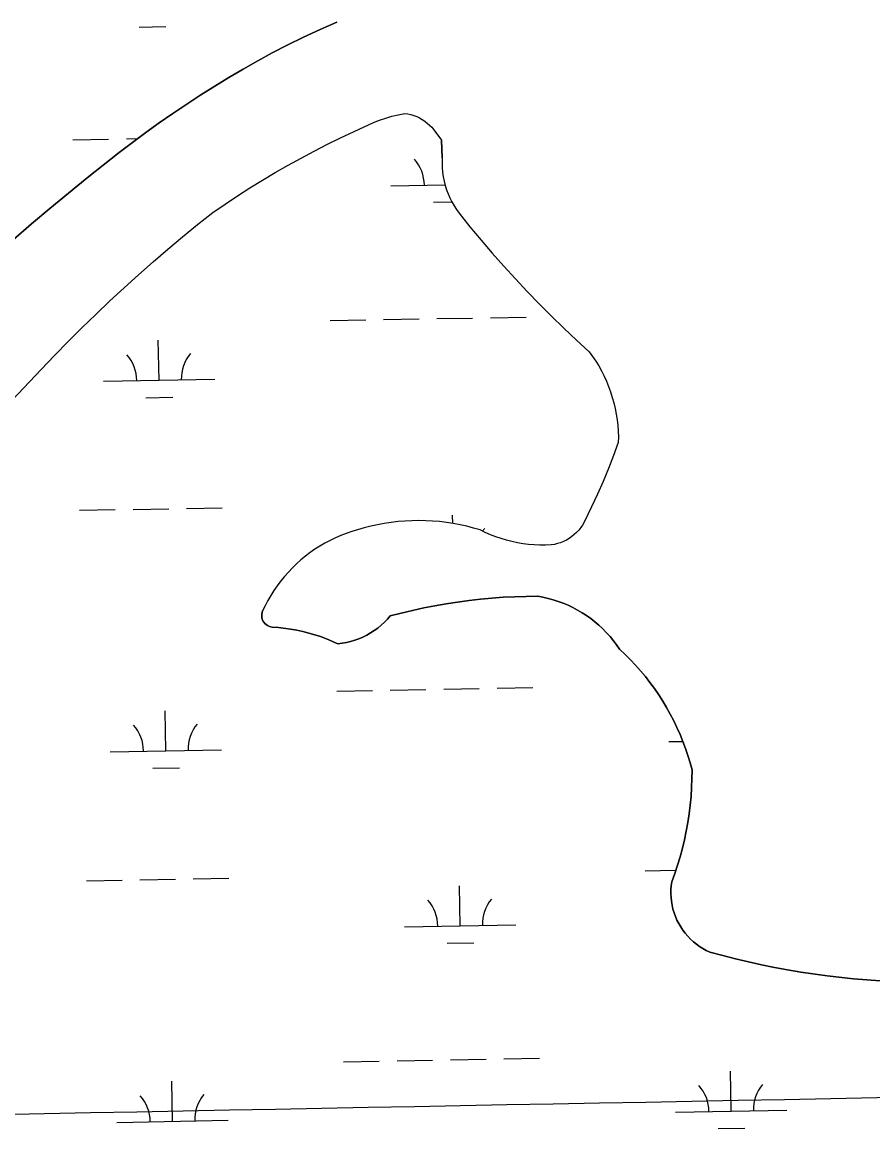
# Model space of a CAD drawing. Extents: x 3957609 to 3995875, y 234277 to 260273.
# Drawn here: x 3980765 to 3981529, y 255192 to 256191 of the extents above; entities that cross this region are included whole.
import ezdxf

# ---------------------------------------------------------------- set-up
doc = ezdxf.new("R2010")
doc.units = 0
for name, color, linetype in [('V-GRID-MAJR', 7, 'Continuous'), ('V-TOPO-SHOR', 7, 'Continuous'), ('V-WETL-SWMP', 7, 'Continuous')]:
    doc.layers.add(name, color=color, linetype=linetype)

msp = doc.modelspace()

# ---------------------------------------------------------------- linework, layer by layer
at = {"layer": 'V-GRID-MAJR'}
msp.add_spline([(3961591.061, 254847.703), (3966908.859, 254947.105), (3972226.642, 255047.279), (3977544.411, 255148.228), (3982862.165, 255249.95), (3988179.905, 255352.445), (3993497.629, 255455.714), (3993497.63, 255455.714)], degree=3, dxfattribs=at)
at = {"layer": 'V-TOPO-SHOR'}
msp.add_line((3981142.266, 256069.27), (3981141.504, 256085.173), dxfattribs=at)
for points in [[(3980756.82, 255995.71), (3980773.259, 256009.848), (3980789.833, 256023.823), (3980806.543, 256037.635), (3980823.392, 256051.281), (3980852.105, 256074.001), (3980863.977, 256083.064), (3980875.985, 256091.948), (3980888.123, 256100.648), (3980900.393, 256109.165), (3980912.787, 256117.497), (3980925.307, 256125.641), (3980937.947, 256133.598), (3980950.706, 256141.362), (3980963.58, 256148.933), (3980976.568, 256156.308), (3980989.663, 256163.491), (3981002.866, 256170.472), (3981017.723, 256177.519), (3981032.683, 256184.343), (3981047.744, 256190.944)], [(3980593.303, 255680.183), (3980782.061, 255879.189), (3980794.091, 255891.799), (3980806.277, 255904.261), (3980818.612, 255916.569), (3980831.101, 255928.726), (3980843.737, 255940.73), (3980856.52, 255952.573), (3980869.447, 255964.261), (3980882.52, 255975.787), (3980895.733, 255987.152), (3980909.084, 255998.352), (3980922.572, 256009.389), (3980936.198, 256020.255), (3980947.2, 256027.745), (3980958.318, 256035.065), (3980969.545, 256042.212), (3980980.883, 256049.186), (3980992.327, 256055.985), (3981003.874, 256062.606), (3981015.521, 256069.049), (3981027.264, 256075.314), (3981039.104, 256081.394), (3981051.035, 256087.295), (3981063.057, 256093.009), (3981080.516, 256100.908), (3981085.97, 256103.034), (3981091.514, 256104.912), (3981097.138, 256106.538), (3981102.827, 256107.912), (3981108.574, 256109.026), (3981111.333, 256108.639), (3981114.054, 256108.047), (3981116.725, 256107.257), (3981119.33, 256106.271), (3981121.853, 256105.096), (3981124.284, 256103.736), (3981126.609, 256102.2), (3981128.812, 256100.498), (3981130.885, 256098.639), (3981132.814, 256096.629), (3981134.59, 256094.481), (3981141.504, 256085.173)], [(3981142.266, 256069.27), (3981142.141, 256064.328), (3981142.278, 256060.312), (3981142.628, 256056.308), (3981143.191, 256052.329), (3981143.967, 256048.387), (3981144.952, 256044.489), (3981146.142, 256040.651), (3981147.537, 256036.881), (3981149.132, 256033.193), (3981150.92, 256029.594), (3981152.899, 256026.096), (3981155.061, 256022.709), (3981157.402, 256019.44), (3981167.157, 256007.361), (3981177.094, 255995.432), (3981187.211, 255983.654), (3981197.504, 255972.027), (3981207.972, 255960.56), (3981218.611, 255949.253), (3981229.42, 255938.106)], [(3981229.42, 255938.106), (3981240.397, 255927.127), (3981251.539, 255916.311), (3981262.844, 255905.668), (3981274.306, 255895.196), (3981277.307, 255891.035), (3981280.143, 255886.761), (3981282.805, 255882.376), (3981285.296, 255877.891), (3981287.608, 255873.311), (3981289.738, 255868.644), (3981291.681, 255863.899), (3981293.439, 255859.078), (3981295.003, 255854.193), (3981296.375, 255849.252), (3981297.551, 255844.259), (3981298.532, 255839.223), (3981299.312, 255834.154), (3981299.894, 255829.056), (3981300.273, 255823.94), (3981300.451, 255818.814), (3981300.428, 255813.684), (3981296.062, 255801.957), (3981291.479, 255790.316), (3981286.676, 255778.761), (3981281.661, 255767.299), (3981276.43, 255755.932), (3981269.721, 255742.096), (3981268.271, 255739.624), (3981266.645, 255737.267), (3981264.851, 255735.033), (3981262.901, 255732.935), (3981260.802, 255730.986), (3981258.567, 255729.192), (3981256.208, 255727.566), (3981253.738, 255726.116), (3981251.17, 255724.85), (3981248.514, 255723.773), (3981245.79, 255722.892), (3981243.007, 255722.212), (3981240.18, 255721.737), (3981235.105, 255721.542), (3981230.026, 255721.557), (3981224.954, 255721.78), (3981219.893, 255722.21), (3981214.853, 255722.847), (3981209.843, 255723.689), (3981204.875, 255724.735), (3981199.952, 255725.984), (3981195.083, 255727.434), (3981190.279, 255729.081), (3981185.546, 255730.924), (3981180.893, 255732.96), (3981176.326, 255735.182), (3981170.358, 255736.935), (3981164.333, 255738.49), (3981158.26, 255739.839), (3981152.145, 255740.986), (3981145.997, 255741.926), (3981139.818, 255742.659), (3981133.619, 255743.188), (3981127.405, 255743.505), (3981121.185, 255743.616), (3981114.966, 255743.515), (3981108.75, 255743.208), (3981102.551, 255742.694), (3981096.372, 255741.971), (3981090.222, 255741.041), (3981084.104, 255739.907), (3981078.03, 255738.565), (3981072.003, 255737.023), (3981060.995, 255733.775), (3981056.024, 255732.071), (3981051.123, 255730.173), (3981046.304, 255728.078), (3981041.569, 255725.794), (3981036.933, 255723.326), (3981032.394, 255720.674), (3981027.967, 255717.844), (3981023.656, 255714.839), (3981019.465, 255711.667), (3981015.406, 255708.329), (3981011.482, 255704.833), (3981007.702, 255701.183), (3981004.066, 255697.388), (3981000.589, 255693.45), (3980997.267, 255689.376), (3980994.111, 255685.174), (3980991.125, 255680.851), (3980988.313, 255676.411), (3980985.68, 255671.862), (3980983.228, 255667.215), (3980980.965, 255662.472)], [(3981289.832, 255642.985), (3981286.5, 255646.366), (3981283.027, 255649.598), (3981279.412, 255652.674), (3981275.666, 255655.591), (3981271.799, 255658.339), (3981267.814, 255660.917), (3981263.72, 255663.318), (3981259.526, 255665.538), (3981255.237, 255667.571), (3981250.867, 255669.419), (3981246.417, 255671.069), (3981241.901, 255672.528), (3981237.323, 255673.785), (3981232.697, 255674.842), (3981228.03, 255675.696), (3981217.72, 255675.577), (3981207.414, 255675.253), (3981197.117, 255674.721), (3981186.834, 255673.982), (3981176.567, 255673.033), (3981166.321, 255671.878), (3981156.102, 255670.519), (3981145.913, 255668.952), (3981135.755, 255667.18), (3981125.636, 255665.204), (3981115.56, 255663.025), (3981105.528, 255660.641), (3981095.547, 255658.056), (3981092.993, 255655.093), (3981090.275, 255652.279), (3981087.4, 255649.627), (3981084.377, 255647.141), (3981081.219, 255644.832), (3981077.934, 255642.709), (3981074.532, 255640.775), (3981071.026, 255639.039), (3981067.428, 255637.507), (3981063.745, 255636.182), (3981059.995, 255635.07), (3981056.186, 255634.173), (3981052.334, 255633.495), (3981048.449, 255633.036), (3981038.248, 255637.48), (3981033.035, 255639.424), (3981027.756, 255641.177), (3981017.022, 255644.107), (3981011.585, 255645.281), (3981006.106, 255646.26), (3980995.066, 255647.62), (3980989.515, 255648.001), (3980988.027, 255648.244), (3980986.591, 255648.699), (3980985.233, 255649.361), (3980983.99, 255650.213), (3980982.882, 255651.235), (3980981.934, 255652.406), (3980981.168, 255653.706), (3980980.596, 255655.101), (3980980.236, 255656.565), (3980980.091, 255658.067), (3980980.166, 255659.572), (3980980.459, 255661.051), (3980980.965, 255662.472)], [(3981535.527, 255330.462), (3981511.692, 255332.248), (3981487.929, 255334.831), (3981464.268, 255338.208), (3981452.482, 255340.192), (3981440.733, 255342.374), (3981429.02, 255344.753), (3981405.724, 255350.097), (3981394.147, 255353.06), (3981382.621, 255356.218), (3981379.442, 255357.719), (3981376.362, 255359.411), (3981373.388, 255361.283), (3981370.534, 255363.331), (3981367.808, 255365.547), (3981365.219, 255367.922), (3981362.778, 255370.452), (3981360.494, 255373.122), (3981358.377, 255375.926), (3981356.431, 255378.851), (3981354.666, 255381.89), (3981353.087, 255385.027), (3981351.698, 255388.257), (3981350.508, 255391.562), (3981349.519, 255394.933), (3981348.735, 255398.36), (3981348.159, 255401.825), (3981347.793, 255405.321), (3981347.639, 255408.829), (3981347.694, 255412.344), (3981347.963, 255415.848), (3981348.442, 255419.327), (3981351.129, 255426.749), (3981353.607, 255434.241), (3981355.874, 255441.802), (3981357.926, 255449.421), (3981359.767, 255457.094), (3981361.391, 255464.817), (3981362.798, 255472.583), (3981363.986, 255480.386), (3981364.957, 255488.218), (3981365.706, 255496.074), (3981366.235, 255503.949), (3981366.544, 255511.835), (3981366.63, 255519.726), (3981364.871, 255526.241), (3981362.913, 255532.698), (3981360.754, 255539.092), (3981358.401, 255545.416), (3981355.858, 255551.667), (3981353.119, 255557.833), (3981350.195, 255563.916), (3981347.086, 255569.904), (3981343.793, 255575.794), (3981340.319, 255581.58), (3981336.672, 255587.257), (3981332.85, 255592.817), (3981328.861, 255598.261), (3981324.705, 255603.578), (3981320.388, 255608.763), (3981315.913, 255613.816), (3981311.287, 255618.727), (3981306.511, 255623.492), (3981301.59, 255628.111), (3981298.897, 255632.018), (3981296.038, 255635.807), (3981293.013, 255639.465), (3981289.832, 255642.985)]]:
    msp.add_lwpolyline(points, dxfattribs=at)
at = {"layer": 'V-WETL-SWMP'}
for p, q in [((3980870.148, 256186.547), (3980894.144, 256186.983)), ((3981032.684, 256184.344), (3981017.723, 256177.519)), ((3981047.745, 256190.944), (3981032.684, 256184.344)), ((3981017.723, 256177.519), (3981002.866, 256170.472)), ((3981002.866, 256170.472), (3980989.663, 256163.49)), ((3980976.567, 256156.309), (3980963.58, 256148.933)), ((3980989.663, 256163.49), (3980976.567, 256156.309)), ((3980963.58, 256148.933), (3980950.706, 256141.361)), ((3980950.706, 256141.361), (3980937.947, 256133.597)), ((3980925.306, 256125.642), (3980912.787, 256117.497)), ((3980937.947, 256133.597), (3980925.306, 256125.642)), ((3980912.787, 256117.497), (3980900.392, 256109.165)), ((3980900.392, 256109.165), (3980888.123, 256100.648)), ((3980888.123, 256100.648), (3980875.984, 256091.947)), ((3980810.568, 256085.446), (3980842.563, 256086.028)), ((3980858.56, 256086.318), (3980868.623, 256086.501)), ((3980875.984, 256091.947), (3980863.977, 256083.064)), ((3980863.977, 256083.064), (3980852.105, 256074.001)), ((3980852.105, 256074.001), (3980823.391, 256051.281)), ((3980823.391, 256051.281), (3980806.544, 256037.634)), ((3981096.209, 256044.202), (3981144.801, 256045.086)), ((3980806.544, 256037.634), (3980789.833, 256023.823)), ((3981134.483, 256029.464), (3981150.838, 256029.762)), ((3980789.833, 256023.823), (3980773.258, 256009.848)), ((3980773.258, 256009.848), (3980756.82, 255995.711)), ((3981089.549, 255923.99), (3981121.544, 255924.572)), ((3981137.541, 255924.863), (3981169.536, 255925.444)), ((3981185.533, 255925.735), (3981217.528, 255926.317)), ((3981041.557, 255923.117), (3981073.552, 255923.699)), ((3980887.913, 255869.573), (3980887.259, 255905.567)), ((3980837.922, 255868.664), (3980937.905, 255870.482)), ((3980876.196, 255853.927), (3980900.192, 255854.363)), ((3980912.6, 255754.571), (3980944.595, 255755.153)), ((3980816.616, 255752.826), (3980848.611, 255753.408)), ((3980864.608, 255753.698), (3980896.603, 255754.28)), ((3981151.729, 255741.05), (3981151.594, 255748.485)), ((3981047.605, 255590.497), (3981079.6, 255591.079)), ((3981095.597, 255591.37), (3981127.592, 255591.952)), ((3981143.589, 255592.243), (3981175.584, 255592.824)), ((3981191.582, 255593.115), (3981223.576, 255593.697)), ((3980893.961, 255536.953), (3980893.307, 255572.947)), ((3981345.795, 255545.169), (3981358.409, 255545.398)), ((3980843.97, 255536.044), (3980943.953, 255537.862)), ((3980882.244, 255521.307), (3980906.24, 255521.743)), ((3981324.489, 255429.33), (3981352.149, 255429.833)), ((3980822.664, 255420.206), (3980854.659, 255420.788)), ((3980870.656, 255421.078), (3980902.651, 255421.66)), ((3980918.648, 255421.951), (3980950.643, 255422.533)), ((3981158.297, 255379.871), (3981157.642, 255415.865)), ((3981108.305, 255378.962), (3981208.289, 255380.78)), ((3981146.579, 255364.224), (3981170.575, 255364.661)), ((3981053.653, 255257.877), (3981085.648, 255258.459)), ((3981101.645, 255258.75), (3981133.64, 255259.332)), ((3981149.637, 255259.623), (3981181.632, 255260.204)), ((3981197.63, 255260.495), (3981229.624, 255261.077)), ((3981401.834, 255213.458), (3981401.18, 255249.452)), ((3980900.009, 255204.333), (3980899.355, 255240.327)), ((3981351.843, 255212.549), (3981451.826, 255214.367)), ((3980850.018, 255203.424), (3980950.001, 255205.242)), ((3981390.117, 255197.811), (3981414.113, 255198.248))]:
    msp.add_line(p, q, dxfattribs=at)
for points in [[(3980936.197, 256020.256), (3980947.2, 256027.745), (3980958.318, 256035.065), (3980969.546, 256042.212), (3980980.884, 256049.186), (3980992.327, 256055.985), (3981003.873, 256062.606), (3981015.52, 256069.05), (3981027.265, 256075.313), (3981039.104, 256081.395), (3981051.036, 256087.294), (3981063.057, 256093.009), (3981080.517, 256100.907), (3981085.971, 256103.033), (3981091.515, 256104.911), (3981097.138, 256106.538), (3981102.828, 256107.911), (3981108.574, 256109.026), (3981111.332, 256108.638), (3981114.054, 256108.047), (3981116.724, 256107.257), (3981119.329, 256106.271), (3981121.854, 256105.095), (3981124.285, 256103.736), (3981126.609, 256102.201), (3981128.813, 256100.499), (3981130.885, 256098.638), (3981132.814, 256096.629), (3981134.589, 256094.482), (3981141.504, 256085.172), (3981142.265, 256069.27), (3981142.141, 256064.329), (3981142.277, 256060.312), (3981142.628, 256056.309), (3981143.191, 256052.329), (3981143.967, 256048.386), (3981144.952, 256044.49), (3981146.143, 256040.651), (3981147.538, 256036.882), (3981149.132, 256033.193), (3981150.921, 256029.594), (3981152.899, 256026.096), (3981155.062, 256022.708), (3981157.402, 256019.441), (3981167.157, 256007.362), (3981177.094, 255995.431), (3981187.21, 255983.653), (3981197.504, 255972.028), (3981207.971, 255960.561), (3981218.611, 255949.253), (3981229.421, 255938.107), (3981240.398, 255927.126), (3981251.539, 255916.312), (3981262.843, 255905.668), (3981274.307, 255895.196), (3981277.307, 255891.035), (3981280.142, 255886.76), (3981282.806, 255882.376), (3981285.296, 255877.891), (3981287.607, 255873.312), (3981289.737, 255868.645), (3981291.681, 255863.898), (3981293.438, 255859.078), (3981295.003, 255854.193), (3981296.375, 255849.251), (3981297.552, 255844.258), (3981298.532, 255839.222), (3981299.313, 255834.153), (3981299.893, 255829.056), (3981300.273, 255823.94), (3981300.452, 255818.814), (3981300.429, 255813.684), (3981296.063, 255801.958), (3981291.478, 255790.316), (3981286.677, 255778.762), (3981281.66, 255767.299), (3981276.43, 255755.932), (3981269.721, 255742.096), (3981268.271, 255739.625), (3981266.644, 255737.267), (3981264.851, 255735.033), (3981262.9, 255732.935), (3981260.802, 255730.985), (3981258.568, 255729.192), (3981256.209, 255727.566), (3981253.739, 255726.116), (3981251.169, 255724.85), (3981248.514, 255723.773), (3981245.789, 255722.893), (3981243.006, 255722.212), (3981240.181, 255721.736), (3981235.106, 255721.543), (3981230.027, 255721.557), (3981224.953, 255721.78), (3981219.892, 255722.21), (3981214.853, 255722.846), (3981209.844, 255723.689), (3981204.874, 255724.735), (3981199.951, 255725.984), (3981195.083, 255727.434), (3981190.279, 255729.081)], [(3980593.303, 255680.182), (3980782.062, 255879.189), (3980794.092, 255891.799), (3980806.276, 255904.26), (3980818.612, 255916.57), (3980831.1, 255928.727), (3980843.736, 255940.729), (3980856.52, 255952.574), (3980869.448, 255964.261), (3980882.52, 255975.787), (3980895.733, 255987.152), (3980909.084, 255998.353), (3980922.573, 256009.388), (3980936.197, 256020.256)], [(3981190.279, 255729.081), (3981185.546, 255730.924), (3981180.892, 255732.959), (3981176.326, 255735.182), (3981170.357, 255736.936), (3981164.333, 255738.49), (3981158.26, 255739.84), (3981152.145, 255740.986), (3981145.996, 255741.927), (3981139.818, 255742.66), (3981133.619, 255743.187), (3981127.406, 255743.505), (3981121.185, 255743.615), (3981114.965, 255743.516), (3981108.751, 255743.209), (3981102.551, 255742.694), (3981096.372, 255741.971), (3981090.221, 255741.041), (3981084.104, 255739.906), (3981078.029, 255738.566), (3981072.002, 255737.024), (3981060.995, 255733.775), (3981056.024, 255732.072), (3981051.124, 255730.172), (3981046.304, 255728.078), (3981041.57, 255725.795), (3981036.932, 255723.326), (3981032.395, 255720.674), (3981027.967, 255717.843), (3981023.655, 255714.839), (3981019.466, 255711.666), (3981015.406, 255708.329), (3981011.483, 255704.833), (3981007.701, 255701.184), (3981004.067, 255697.388), (3981000.588, 255693.45), (3980997.267, 255689.377), (3980994.111, 255685.175), (3980991.125, 255680.85), (3980988.313, 255676.411), (3980985.679, 255671.863), (3980983.229, 255667.215), (3980980.965, 255662.472), (3980980.46, 255661.051), (3980980.166, 255659.572), (3980980.091, 255658.066), (3980980.236, 255656.565), (3980980.597, 255655.101), (3980981.167, 255653.706), (3980981.934, 255652.407), (3980982.881, 255651.235), (3980983.989, 255650.212), (3980985.234, 255649.361), (3980986.59, 255648.7), (3980988.027, 255648.244), (3980989.515, 255648.001), (3980995.066, 255647.62), (3981006.107, 255646.26), (3981011.585, 255645.282), (3981017.023, 255644.108), (3981027.755, 255641.177), (3981033.035, 255639.423), (3981038.248, 255637.48), (3981048.448, 255633.037), (3981052.334, 255633.494), (3981056.187, 255634.172), (3981059.995, 255635.069), (3981063.745, 255636.181), (3981067.427, 255637.506), (3981071.026, 255639.039), (3981074.532, 255640.775), (3981077.933, 255642.708), (3981081.219, 255644.833), (3981084.377, 255647.141), (3981087.399, 255649.626), (3981090.274, 255652.279), (3981092.993, 255655.092), (3981095.547, 255658.056), (3981105.528, 255660.641), (3981115.559, 255663.024), (3981125.636, 255665.204), (3981135.755, 255667.18), (3981145.912, 255668.952), (3981156.102, 255670.518), (3981166.322, 255671.879), (3981176.568, 255673.033), (3981186.834, 255673.981), (3981197.118, 255674.721), (3981207.414, 255675.253), (3981217.719, 255675.578), (3981228.029, 255675.695), (3981232.697, 255674.841), (3981237.324, 255673.785), (3981241.9, 255672.527), (3981246.417, 255671.07), (3981250.866, 255669.418), (3981255.238, 255667.572), (3981259.526, 255665.538), (3981263.72, 255663.318), (3981267.814, 255660.917), (3981271.799, 255658.339)], [(3981271.799, 255658.339), (3981275.667, 255655.59), (3981279.412, 255652.674), (3981283.026, 255649.598), (3981286.501, 255646.366), (3981289.833, 255642.986), (3981293.013, 255639.464), (3981296.037, 255635.806), (3981298.897, 255632.019), (3981301.59, 255628.111), (3981306.51, 255623.493), (3981311.287, 255618.726), (3981315.914, 255613.815), (3981320.388, 255608.763), (3981324.705, 255603.577), (3981328.861, 255598.26), (3981332.851, 255592.818), (3981336.672, 255587.257), (3981340.32, 255581.58), (3981343.792, 255575.794), (3981347.085, 255569.904), (3981350.195, 255563.915), (3981353.12, 255557.834), (3981355.857, 255551.666), (3981358.402, 255545.416), (3981360.755, 255539.092), (3981362.912, 255532.698), (3981364.871, 255526.24), (3981366.631, 255519.726), (3981366.544, 255511.835), (3981366.235, 255503.949), (3981365.706, 255496.074), (3981364.956, 255488.218), (3981363.987, 255480.386), (3981362.798, 255472.584), (3981361.391, 255464.818), (3981359.767, 255457.095), (3981357.927, 255449.421), (3981355.873, 255441.801), (3981353.606, 255434.241), (3981351.129, 255426.749), (3981348.442, 255419.328), (3981347.963, 255415.847), (3981347.695, 255412.344), (3981347.638, 255408.83), (3981347.793, 255405.32), (3981348.159, 255401.825), (3981348.735, 255398.359), (3981349.519, 255394.934), (3981350.508, 255391.562), (3981351.698, 255388.256), (3981353.086, 255385.028), (3981354.665, 255381.889), (3981356.431, 255378.851), (3981358.377, 255375.925), (3981360.495, 255373.122), (3981362.778, 255370.451), (3981365.219, 255367.923), (3981367.807, 255365.546), (3981370.533, 255363.33), (3981373.389, 255361.282), (3981376.362, 255359.41), (3981379.443, 255357.72), (3981382.62, 255356.219), (3981394.147, 255353.061), (3981405.724, 255350.097), (3981429.021, 255344.753), (3981440.733, 255342.374), (3981452.483, 255340.192), (3981464.269, 255338.207), (3981487.93, 255334.83), (3981511.692, 255332.248), (3981535.527, 255330.463)]]:
    msp.add_lwpolyline(points, dxfattribs=at)
for centre, start, end in [((3981090.958, 256044.581), 0.269879, 41.813537), ((3980832.671, 255869.044), 0.269879, 41.813537), ((3980943.138, 255871.052), 140.269876, 181.813534), ((3981207.474, 255713.97), 140.269876, 145.166354), ((3980838.719, 255536.424), 0.269879, 41.813537), ((3980949.187, 255538.432), 140.269876, 181.813534), ((3981103.054, 255379.341), 0.269879, 41.813537), ((3981213.522, 255381.35), 140.269876, 181.813534), ((3981346.592, 255212.928), 0.269879, 41.813537), ((3981457.06, 255214.937), 140.269876, 181.813534), ((3980844.767, 255203.804), 0.269879, 41.813537), ((3980955.235, 255205.812), 140.269876, 181.813534)]:
    msp.add_arc(centre, 35.246, start, end, dxfattribs=at)

doc.saveas('drawing.dxf')
